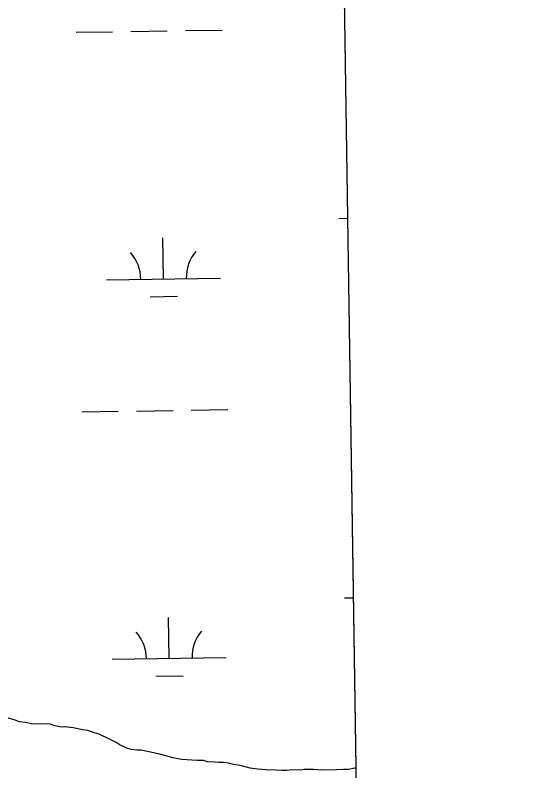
# Model space of a CAD drawing. Extents: x 3807117 to 3845308, y 337856 to 363736.
# Drawn here: x 3842737 to 3843194, y 354048 to 354711 of the extents above; entities that cross this region are included whole.
import ezdxf

# ---------------------------------------------------------------- set-up
doc = ezdxf.new("R2010")
doc.units = 0
for name, color, linetype in [('V-GRID-FRAM', 7, 'Continuous'), ('V-TOPO-SHOR', 7, 'Continuous'), ('V-WETL-SWMP', 7, 'Continuous')]:
    doc.layers.add(name, color=color, linetype=linetype)

msp = doc.modelspace()

# ---------------------------------------------------------------- linework, layer by layer
at = {"layer": 'V-GRID-FRAM'}
msp.add_lwpolyline([(3811100.57, 361461.86), (3842914.16, 361938.5), (3843194.47, 343758.27), (3811365.02, 343281.4), (3811100.57, 361461.86)], dxfattribs=at)
at = {"layer": 'V-TOPO-SHOR'}
for p, q in [((3842737.09, 354092.99), (3842729.12, 354095.24)), ((3842740.68, 354091.47), (3842737.09, 354092.99)), ((3842745.85, 354090.76), (3842740.68, 354091.47)), ((3842751.42, 354089.66), (3842745.85, 354090.76)), ((3842758.95, 354089.39), (3842751.42, 354089.66)), ((3842763.31, 354089.86), (3842758.95, 354089.39)), ((3842767.67, 354089.53), (3842763.31, 354089.86)), ((3842770.86, 354088.4), (3842767.67, 354089.53)), ((3842777.23, 354086.92), (3842770.86, 354088.4)), ((3842780.4, 354086.97), (3842777.23, 354086.92)), ((3842787.95, 354086.3), (3842780.4, 354086.97)), ((3842796.3, 354084.46), (3842787.95, 354086.3)), ((3842800.68, 354083.74), (3842796.3, 354084.46)), ((3842806.65, 354081.85), (3842800.68, 354083.74)), ((3842810.64, 354080.73), (3842806.65, 354081.85)), ((3842821.03, 354075.75), (3842810.64, 354080.73)), ((3842825.43, 354073.44), (3842821.03, 354075.75)), ((3842828.23, 354071.5), (3842825.43, 354073.44)), ((3842835.02, 354068.44), (3842828.23, 354071.5)), ((3842838.61, 354067.31), (3842835.02, 354068.44)), ((3842843.78, 354066.61), (3842838.61, 354067.31)), ((3842847.34, 354066.67), (3842843.78, 354066.61)), ((3842862.46, 354063.35), (3842847.34, 354066.67)), ((3842870.42, 354061.5), (3842862.46, 354063.35)), ((3842875.21, 354059.99), (3842870.42, 354061.5)), ((3842882.76, 354058.53), (3842875.21, 354059.99)), ((3842896.65, 354057.57), (3842882.76, 354058.53)), ((3842902.2, 354057.66), (3842896.65, 354057.57)), ((3842905.79, 354056.53), (3842902.2, 354057.66)), ((3842911.35, 354056.23), (3842905.79, 354056.53)), ((3842915.32, 354055.9), (3842911.35, 354056.23)), ((3842919.68, 354055.97), (3842915.32, 354055.9)), ((3842924.05, 354055.25), (3842919.68, 354055.97)), ((3842928.43, 354054.13), (3842924.05, 354055.25)), ((3842932.4, 354053.4), (3842928.43, 354054.13)), ((3842935.58, 354053.06), (3842932.4, 354053.4)), ((3842943.15, 354050.8), (3842935.58, 354053.06)), ((3842949.51, 354050.12), (3842943.15, 354050.8)), ((3842957.05, 354049.45), (3842949.51, 354050.12)), ((3842965.38, 354049.19), (3842957.05, 354049.45)), ((3842970.94, 354048.89), (3842965.38, 354049.19)), ((3842975.3, 354048.96), (3842970.94, 354048.89)), ((3842979.65, 354049.43), (3842975.3, 354048.96)), ((3842987.19, 354049.15), (3842979.65, 354049.43)), ((3842990.35, 354049.6), (3842987.19, 354049.15)), ((3842998.67, 354049.74), (3842990.35, 354049.6)), ((3843005.82, 354049.07), (3842998.67, 354049.74)), ((3843018.5, 354049.27), (3843005.82, 354049.07)), ((3843024.84, 354049.78), (3843018.5, 354049.27)), ((3843029.2, 354049.85), (3843024.84, 354049.78)), ((3843034.73, 354050.73), (3843029.2, 354049.85)), ((3843035.77, 354050.96), (3843034.73, 354050.73))]:
    msp.add_line(p, q, dxfattribs=at)
at = {"layer": 'V-WETL-SWMP'}
for p, q in [((3842997.58, 356528.15), (3843035.77, 354050.96)), ((3842790.43, 354695.79), (3842822.43, 354696.27)), ((3842838.43, 354696.51), (3842870.42, 354696.99)), ((3842886.42, 354697.23), (3842918.42, 354697.71)), ((3843020.9, 354532.72), (3843028.34, 354532.84)), ((3842867.09, 354479.67), (3842866.55, 354515.67)), ((3842817.09, 354478.92), (3842917.08, 354480.42)), ((3842855.32, 354464.06), (3842879.32, 354464.42)), ((3842795.42, 354363.15), (3842827.41, 354363.63)), ((3842843.41, 354363.87), (3842875.41, 354364.35)), ((3842891.41, 354364.59), (3842923.4, 354365.07)), ((3843025.89, 354200.09), (3843033.47, 354200.2)), ((3842872.07, 354147.03), (3842871.53, 354183.03)), ((3842822.08, 354146.28), (3842922.07, 354147.78)), ((3842860.3, 354131.42), (3842884.3, 354131.78)), ((3842737.09, 354092.99), (3842729.12, 354095.24)), ((3842740.68, 354091.47), (3842737.09, 354092.99)), ((3842745.85, 354090.76), (3842740.68, 354091.47)), ((3842751.42, 354089.66), (3842745.85, 354090.76)), ((3842758.95, 354089.39), (3842751.42, 354089.66)), ((3842763.31, 354089.86), (3842758.95, 354089.39)), ((3842767.67, 354089.53), (3842763.31, 354089.86)), ((3842770.86, 354088.4), (3842767.67, 354089.53)), ((3842777.23, 354086.92), (3842770.86, 354088.4)), ((3842780.4, 354086.97), (3842777.23, 354086.92)), ((3842787.95, 354086.3), (3842780.4, 354086.97)), ((3842796.3, 354084.46), (3842787.95, 354086.3)), ((3842800.68, 354083.74), (3842796.3, 354084.46)), ((3842806.65, 354081.85), (3842800.68, 354083.74)), ((3842810.64, 354080.73), (3842806.65, 354081.85)), ((3842821.03, 354075.75), (3842810.64, 354080.73)), ((3842825.43, 354073.44), (3842821.03, 354075.75)), ((3842828.23, 354071.5), (3842825.43, 354073.44)), ((3842835.02, 354068.44), (3842828.23, 354071.5)), ((3842838.61, 354067.31), (3842835.02, 354068.44)), ((3842843.78, 354066.61), (3842838.61, 354067.31)), ((3842847.34, 354066.67), (3842843.78, 354066.61)), ((3842862.46, 354063.35), (3842847.34, 354066.67)), ((3842870.42, 354061.5), (3842862.46, 354063.35)), ((3842875.21, 354059.99), (3842870.42, 354061.5)), ((3842882.76, 354058.53), (3842875.21, 354059.99)), ((3842896.65, 354057.57), (3842882.76, 354058.53)), ((3842902.2, 354057.66), (3842896.65, 354057.57)), ((3842905.79, 354056.53), (3842902.2, 354057.66)), ((3842911.35, 354056.23), (3842905.79, 354056.53)), ((3842915.32, 354055.9), (3842911.35, 354056.23)), ((3842919.68, 354055.97), (3842915.32, 354055.9)), ((3842924.05, 354055.25), (3842919.68, 354055.97)), ((3842928.43, 354054.13), (3842924.05, 354055.25)), ((3842932.4, 354053.4), (3842928.43, 354054.13)), ((3842935.58, 354053.06), (3842932.4, 354053.4)), ((3842943.15, 354050.8), (3842935.58, 354053.06)), ((3842949.51, 354050.12), (3842943.15, 354050.8)), ((3842957.05, 354049.45), (3842949.51, 354050.12)), ((3842965.38, 354049.19), (3842957.05, 354049.45)), ((3842970.94, 354048.89), (3842965.38, 354049.19)), ((3842975.3, 354048.96), (3842970.94, 354048.89)), ((3842979.65, 354049.43), (3842975.3, 354048.96)), ((3842987.19, 354049.15), (3842979.65, 354049.43)), ((3842990.35, 354049.6), (3842987.19, 354049.15)), ((3842998.67, 354049.74), (3842990.35, 354049.6)), ((3843005.82, 354049.07), (3842998.67, 354049.74)), ((3843018.5, 354049.27), (3843005.82, 354049.07)), ((3843024.84, 354049.78), (3843018.5, 354049.27)), ((3843029.2, 354049.85), (3843024.84, 354049.78)), ((3843034.73, 354050.73), (3843029.2, 354049.85)), ((3843035.77, 354050.96), (3843034.73, 354050.73))]:
    msp.add_line(p, q, dxfattribs=at)
for centre, start, end in [((3842811.84, 354479.32), 0.08653, 41.63019), ((3842922.32, 354480.97), 140.08653, 181.63019), ((3842816.83, 354146.68), 0.08653, 41.63019), ((3842927.3, 354148.34), 140.08653, 181.63019)]:
    msp.add_arc(centre, 35.25, start, end, dxfattribs=at)

doc.saveas('drawing.dxf')
